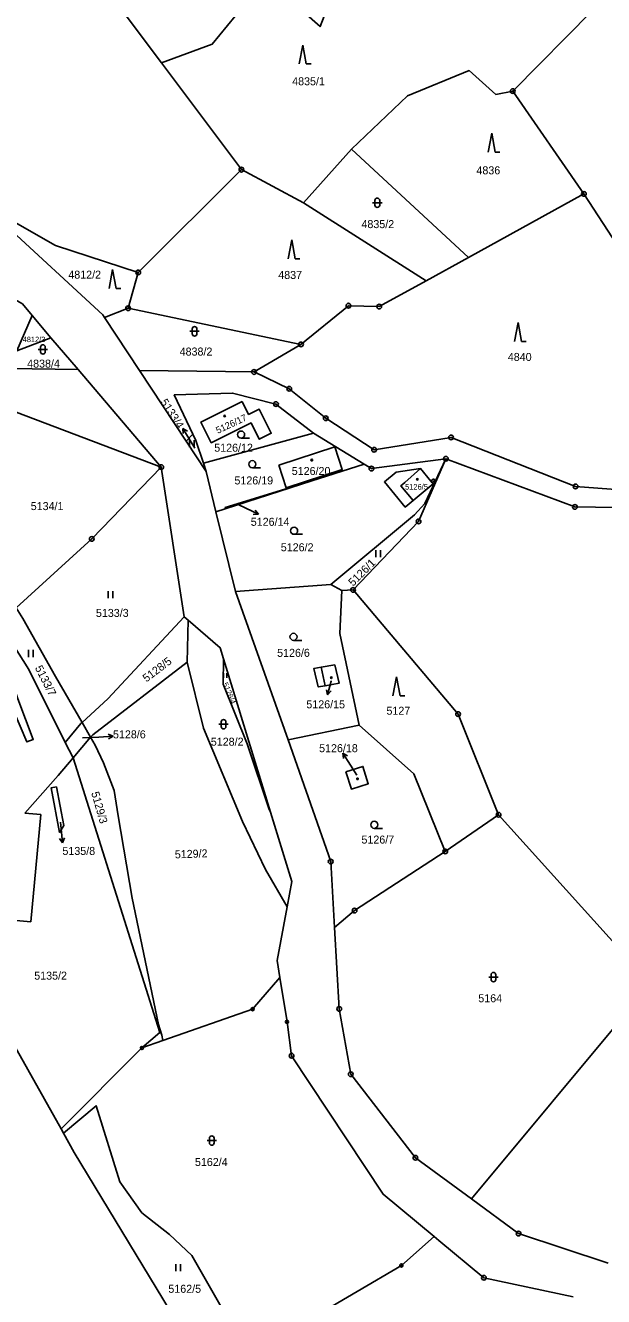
# Model space of a CAD drawing. Extents: x -644096 to -634268, y -1141430 to -1133463.
# Drawn here: x -637753.9 to -637631.1, y -1138654.4 to -1138384.4 of the extents above; entities that cross this region are included whole.
import ezdxf

# ---------------------------------------------------------------- set-up
doc = ezdxf.new("R2010")
doc.units = 0
for name, color, linetype in [('_CIVIL_CONSTRUCTION', 7, 'Continuous'), ('M_Svah_Nasyp', 7, 'Continuous'), ('M_Svah_Zarez', 7, 'Continuous'), ('spodek_zarez', 7, 'Continuous'), ('svrsek_osa_sjezdy', 7, 'Continuous'), ('svrsek_osa_terminal_VRT', 7, 'Continuous'), ('svrsek_osa_VRT', 7, 'Continuous'), ('svrsek_popisy_VRT', 7, 'Continuous'), ('terminal_VRT', 7, 'Continuous')]:
    doc.layers.add(name, color=color, linetype=linetype)

msp = doc.modelspace()

# ---------------------------------------------------------------- linework, layer by layer
at = {"layer": '_CIVIL_CONSTRUCTION'}
for centre, radius in [((-637650.38, -1138398.31), 0.5), ((-637650.38, -1138398.31), 0.0303), ((-637708.03, -1138415.01), 0.5), ((-637708.03, -1138415.01), 0.0303), ((-637635.24, -1138420.16), 0.5), ((-637635.24, -1138420.16), 0.0303), ((-637729.96, -1138436.86), 0.5), ((-637729.96, -1138436.86), 0.0303), ((-637732.12, -1138444.46), 0.5), ((-637685.3, -1138443.91), 0.5), ((-637685.3, -1138443.91), 0.0303), ((-637678.73, -1138444.09), 0.5), ((-637678.73, -1138444.09), 0.0303), ((-637732.12, -1138444.46), 0.0303), ((-637695.37, -1138452.13), 0.5), ((-637695.37, -1138452.13), 0.0303), ((-637705.35, -1138458), 0.5), ((-637705.35, -1138458), 0.0303), ((-637697.86, -1138461.56), 0.5), ((-637697.86, -1138461.56), 0.0303), ((-637700.68, -1138464.81), 0.5), ((-637700.68, -1138464.81), 0.0303), ((-637690.11, -1138467.84), 0.5), ((-637690.11, -1138467.84), 0.0303), ((-637663.48, -1138471.9), 0.5), ((-637663.48, -1138471.9), 0.0303), ((-637679.84, -1138474.53), 0.5), ((-637679.84, -1138474.53), 0.0303), ((-637664.57, -1138476.45), 0.5), ((-637664.57, -1138476.45), 0.0303), ((-637725.06, -1138478.2), 0.5), ((-637725.06, -1138478.2), 0.0303), ((-637680.41, -1138478.52), 0.5), ((-637680.41, -1138478.52), 0.0303), ((-637637.03, -1138482.32), 0.5), ((-637637.03, -1138482.32), 0.0303), ((-637637.16, -1138486.68), 0.5), ((-637637.16, -1138486.68), 0.0303), ((-637670.38, -1138489.75), 0.5), ((-637670.38, -1138489.75), 0.0303), ((-637739.82, -1138493.46), 0.5), ((-637739.82, -1138493.46), 0.0303), ((-637684.3, -1138504.31), 0.5), ((-637684.3, -1138504.31), 0.0303), ((-637661.98, -1138530.69), 0.5), ((-637661.98, -1138530.69), 0.0303), ((-637653.4, -1138552.06), 0.5), ((-637653.4, -1138552.06), 0.0303), ((-637664.71, -1138559.86), 0.5), ((-637664.71, -1138559.86), 0.0303), ((-637689.06, -1138562.02), 0.5), ((-637689.06, -1138562.02), 0.0303), ((-637683.99, -1138572.44), 0.5), ((-637683.99, -1138572.44), 0.0303), ((-637705.64, -1138593.38), 0.335), ((-637705.64, -1138593.38), 0.0203), ((-637687.25, -1138593.32), 0.5), ((-637687.25, -1138593.32), 0.0303), ((-637698.34, -1138596.06), 0.335), ((-637698.34, -1138596.06), 0.0203), ((-637729.15, -1138601.63), 0.335), ((-637729.15, -1138601.63), 0.0203), ((-637697.37, -1138603.26), 0.5), ((-637697.37, -1138603.26), 0.0303), ((-637684.79, -1138607.2), 0.5), ((-637684.79, -1138607.2), 0.0303), ((-637671.05, -1138624.94), 0.5), ((-637671.05, -1138624.94), 0.0303), ((-637649.14, -1138641.07), 0.5), ((-637649.14, -1138641.07), 0.0303), ((-637674.03, -1138647.83), 0.335), ((-637674.03, -1138647.83), 0.0203), ((-637656.5, -1138650.45), 0.5), ((-637656.5, -1138650.45), 0.0303)]:
    msp.add_circle(centre, radius, dxfattribs=at)
at = {"layer": 'M_Svah_Nasyp'}
for p, q in [((-637667.78, -1138481.17), (-637667.48, -1138481.52)), ((-637691.09, -1138520.72), (-637690.21, -1138524.65))]:
    msp.add_line(p, q, dxfattribs=at)
msp.add_lwpolyline([(-637671.51, -1138485.28), (-637674.12, -1138482.18), (-637673.28, -1138481.47), (-637669.97, -1138478.54)], dxfattribs=at)
at = {"layer": 'M_Svah_Zarez'}
for centre in [(-637711.6, -1138467.34), (-637693.08, -1138476.73), (-637670.63, -1138480.81), (-637688.91, -1138522.96), (-637683.36, -1138544.44)]:
    msp.add_circle(centre, 0.175, dxfattribs=at)
at = {"layer": 'spodek_zarez'}
msp.add_circle((-638683.07, -1137056.85), 1378.08, dxfattribs=at)
at = {"layer": 'svrsek_osa_sjezdy'}
for p, q in [((-637694.99, -1138388.53), (-637695.74, -1138392.53)), ((-637694.24, -1138392.53), (-637694.99, -1138388.53)), ((-637694.24, -1138392.53), (-637693.24, -1138392.53)), ((-637654.85, -1138407.26), (-637655.6, -1138411.26)), ((-637654.1, -1138411.26), (-637654.85, -1138407.26)), ((-637654.1, -1138411.26), (-637653.1, -1138411.26)), ((-637680.15, -1138422.04), (-637678.15, -1138422.04)), ((-637679.65, -1138421.54), (-637679.65, -1138422.54)), ((-637678.65, -1138422.54), (-637678.65, -1138421.54)), ((-637697.33, -1138429.94), (-637698.08, -1138433.94)), ((-637696.58, -1138433.94), (-637697.33, -1138429.94)), ((-637696.58, -1138433.94), (-637695.58, -1138433.94)), ((-637735.41, -1138436.24), (-637736.16, -1138440.24)), ((-637734.66, -1138440.24), (-637735.41, -1138436.24)), ((-637734.66, -1138440.24), (-637733.66, -1138440.24)), ((-637718.97, -1138449.36), (-637716.97, -1138449.36)), ((-637718.47, -1138448.86), (-637718.47, -1138449.86)), ((-637717.47, -1138449.86), (-637717.47, -1138448.86)), ((-637649.24, -1138447.51), (-637649.99, -1138451.51)), ((-637648.49, -1138451.51), (-637649.24, -1138447.51)), ((-637648.49, -1138451.51), (-637647.49, -1138451.51)), ((-637751.2, -1138453.2), (-637749.2, -1138453.2)), ((-637750.7, -1138452.7), (-637750.7, -1138453.7)), ((-637749.7, -1138453.7), (-637749.7, -1138452.7)), ((-637719.09, -1138473.95), (-637719.09, -1138472.45)), ((-637718.09, -1138473.95), (-637718.09, -1138472.45)), ((-637708.09, -1138472.04), (-637706.34, -1138472.04)), ((-637705.7, -1138478.34), (-637703.95, -1138478.34)), ((-637696.83, -1138492.49), (-637695.08, -1138492.49)), ((-637679.49, -1138497.37), (-637679.49, -1138495.87)), ((-637678.49, -1138497.37), (-637678.49, -1138495.87)), ((-637736.36, -1138506.09), (-637736.36, -1138504.59)), ((-637735.36, -1138506.09), (-637735.36, -1138504.59)), ((-637753.25, -1138518.56), (-637753.25, -1138517.06)), ((-637752.25, -1138518.56), (-637752.25, -1138517.06)), ((-637696.96, -1138515.02), (-637695.21, -1138515.02)), ((-637711.81, -1138523), (-637711.81, -1138522)), ((-637711.14, -1138523), (-637711.14, -1138522)), ((-637675.07, -1138522.79), (-637675.82, -1138526.79)), ((-637674.32, -1138526.79), (-637675.07, -1138522.79)), ((-637674.32, -1138526.79), (-637673.32, -1138526.79)), ((-637712.81, -1138532.84), (-637710.81, -1138532.84)), ((-637712.31, -1138532.34), (-637712.31, -1138533.34)), ((-637711.31, -1138533.34), (-637711.31, -1138532.34)), ((-637679.8, -1138554.96), (-637678.05, -1138554.96)), ((-637655.48, -1138586.56), (-637653.48, -1138586.56)), ((-637654.98, -1138586.06), (-637654.98, -1138587.06)), ((-637653.98, -1138587.06), (-637653.98, -1138586.06)), ((-637715.33, -1138621.3), (-637713.33, -1138621.3)), ((-637714.83, -1138620.8), (-637714.83, -1138621.8)), ((-637713.83, -1138621.8), (-637713.83, -1138620.8)), ((-637721.94, -1138649.03), (-637721.94, -1138647.53)), ((-637720.94, -1138649.03), (-637720.94, -1138647.53))]:
    msp.add_line(p, q, dxfattribs=at)
for centre in [(-637708.09, -1138471.29), (-637705.7, -1138477.59), (-637696.83, -1138491.74), (-637696.96, -1138514.27), (-637679.8, -1138554.21)]:
    msp.add_circle(centre, 0.75, dxfattribs=at)
for centre, start, end in [((-637679.15, -1138421.54), 0, 180), ((-637679.15, -1138422.54), 180, 359.9879), ((-637717.97, -1138448.86), 0, 180), ((-637750.2, -1138452.7), 0, 180), ((-637717.97, -1138449.86), 180, 359.9879), ((-637750.2, -1138453.7), 180, 359.9879), ((-637711.81, -1138532.34), 0, 180), ((-637711.81, -1138533.34), 180, 359.9879), ((-637654.48, -1138586.06), 0, 180), ((-637654.48, -1138587.06), 180, 359.9879), ((-637714.33, -1138620.8), 0, 180), ((-637714.33, -1138621.8), 180, 359.9879)]:
    msp.add_arc(centre, 0.5, start, end, dxfattribs=at)
at = {"layer": 'svrsek_osa_terminal_VRT'}
msp.add_arc((-642050.26, -1145189.6), 8802.25, 41.413152, 75.317049, dxfattribs=at)
at = {"layer": 'svrsek_popisy_VRT'}
for p, q in [((-637718.91, -1138472.56), (-637720.46, -1138469.99)), ((-637720.46, -1138469.99), (-637719.51, -1138470.59)), ((-637720.46, -1138469.99), (-637720.37, -1138471.1)), ((-637717.94, -1138474.2), (-637718.91, -1138472.56)), ((-637708.71, -1138486.15), (-637707.09, -1138486.92)), ((-637707.09, -1138486.92), (-637704.39, -1138488.24)), ((-637704.39, -1138488.24), (-637705.07, -1138487.35)), ((-637704.39, -1138488.24), (-637705.51, -1138488.25)), ((-637688.94, -1138523.7), (-637689.72, -1138526.6)), ((-637688.92, -1138523.62), (-637688.94, -1138523.7)), ((-637689.72, -1138526.6), (-637689.94, -1138525.5)), ((-637689.72, -1138526.6), (-637688.97, -1138525.76)), ((-637741.77, -1138535.71), (-637738.31, -1138535.56)), ((-637738.31, -1138535.56), (-637735.31, -1138535.4)), ((-637735.31, -1138535.4), (-637736.34, -1138534.96)), ((-637735.31, -1138535.4), (-637736.29, -1138535.96)), ((-637684.87, -1138541.52), (-637686.46, -1138538.98)), ((-637686.46, -1138538.98), (-637685.51, -1138539.56)), ((-637686.46, -1138538.98), (-637686.35, -1138540.09)), ((-637683.51, -1138543.67), (-637684.87, -1138541.52)), ((-637746.44, -1138553.67), (-637746.32, -1138555.06)), ((-637746.06, -1138558.05), (-637746.65, -1138557.1)), ((-637746.32, -1138555.06), (-637746.06, -1138558.05)), ((-637746.06, -1138558.05), (-637745.65, -1138557.01))]:
    msp.add_line(p, q, dxfattribs=at)
at = {"layer": 'terminal_VRT'}
for p, q in [((-637708.03, -1138415.01), (-637725.03, -1138392.31)), ((-637635.24, -1138420.16), (-637650.38, -1138398.31)), ((-637694.85, -1138422.09), (-637684.63, -1138410.69)), ((-637659.8, -1138433.67), (-637684.63, -1138410.69)), ((-637729.96, -1138436.86), (-637708.03, -1138415.01)), ((-637708.03, -1138415.01), (-637694.85, -1138422.09)), ((-637694.85, -1138422.09), (-637668.8, -1138438.63)), ((-637659.8, -1138433.67), (-637635.24, -1138420.16)), ((-637625.08, -1138435.83), (-637635.24, -1138420.16)), ((-637668.8, -1138438.63), (-637659.8, -1138433.67)), ((-637732.12, -1138444.46), (-637729.96, -1138436.86)), ((-637755.73, -1138453.49), (-637752.49, -1138446.01)), ((-637748.52, -1138450.73), (-637752.49, -1138446.01)), ((-637737.15, -1138446.39), (-637732.12, -1138444.46)), ((-637737.15, -1138446.39), (-637729.71, -1138457.66)), ((-637732.12, -1138444.46), (-637695.37, -1138452.13)), ((-637755.73, -1138453.49), (-637748.52, -1138450.73)), ((-637748.52, -1138450.73), (-637742.7, -1138457.48)), ((-637705.35, -1138458), (-637695.37, -1138452.13)), ((-637742.7, -1138457.48), (-637757.37, -1138457.28)), ((-637725.06, -1138478.2), (-637742.7, -1138457.48)), ((-637705.35, -1138458), (-637729.71, -1138457.66)), ((-637729.71, -1138457.66), (-637719.77, -1138472.72)), ((-637716.11, -1138477.39), (-637692.7, -1138470.97)), ((-637692.7, -1138470.97), (-637681.95, -1138477.57)), ((-637719.77, -1138472.72), (-637718.32, -1138471.22)), ((-637719.77, -1138472.72), (-637715.55, -1138479.12)), ((-637720.19, -1138510), (-637725.06, -1138478.2)), ((-637715.55, -1138479.12), (-637716.11, -1138477.39)), ((-637713.44, -1138487.73), (-637715.55, -1138479.12)), ((-637681.95, -1138477.57), (-637693.03, -1138481.14)), ((-637693.03, -1138481.14), (-637711.45, -1138487.08)), ((-637711.45, -1138487.08), (-637713.44, -1138487.73)), ((-637713.44, -1138487.73), (-637709.31, -1138504.63)), ((-637709.31, -1138504.63), (-637689.03, -1138503.13)), ((-637689.03, -1138503.13), (-637686.7, -1138504.44)), ((-637709.31, -1138504.63), (-637698.11, -1138536.14)), ((-637686.7, -1138504.44), (-637684.3, -1138504.31)), ((-637719.31, -1138510.76), (-637720.19, -1138510)), ((-637719.31, -1138510.76), (-637719.56, -1138519.65)), ((-637701.84, -1138551.52), (-637711.82, -1138518.94)), ((-637741.88, -1138532.46), (-637740.08, -1138535.59)), ((-637698.11, -1138536.14), (-637683.01, -1138533.02)), ((-637740.08, -1138535.59), (-637743.81, -1138539.97)), ((-637743.81, -1138539.97), (-637745.46, -1138536.69)), ((-637664.71, -1138559.86), (-637653.4, -1138552.06)), ((-637653.4, -1138552.06), (-637627.29, -1138581.07)), ((-637659.15, -1138633.7), (-637618.09, -1138584.3)), ((-637724.7, -1138600.07), (-637729.15, -1138601.63)), ((-637746.35, -1138618.83), (-637729.15, -1138601.63)), ((-637746.35, -1138618.83), (-637745.85, -1138619.71))]:
    msp.add_line(p, q, dxfattribs=at)
for points in [[(-637725.03, -1138392.31), (-637739.75, -1138372.65), (-637739.04, -1138362.3), (-637731.13, -1138356.26), (-637734.07, -1138326.69)], [(-637725.03, -1138392.31), (-637714.23, -1138388.37), (-637702.85, -1138374.38), (-637691.31, -1138384.62), (-637679.21, -1138353.28), (-637697.12, -1138330.07)], [(-637650.38, -1138398.31), (-637633.41, -1138381.21), (-637632.07, -1138379.89)], [(-637729.96, -1138436.86), (-637747.51, -1138431.11), (-637774.5, -1138415.75), (-637807.7, -1138397.61), (-637819.17, -1138393.55)], [(-637684.63, -1138410.69), (-637672.75, -1138399.33), (-637659.63, -1138393.96), (-637654, -1138399.01), (-637650.38, -1138398.31)], [(-637820.84, -1138396.11), (-637789.97, -1138410.45), (-637758.5, -1138426.43), (-637737.5, -1138445.86), (-637737.15, -1138446.39)], [(-637752.49, -1138446.01), (-637754.57, -1138443.54), (-637794.12, -1138421.13), (-637825.83, -1138406.72)], [(-637695.37, -1138452.13), (-637685.3, -1138443.91), (-637678.73, -1138444.09), (-637668.8, -1138438.63)], [(-637786.05, -1138459.97), (-637770.36, -1138461.08), (-637725.06, -1138478.2)], [(-637617.15, -1138483.79), (-637637.03, -1138482.32), (-637663.48, -1138471.9), (-637679.84, -1138474.53), (-637690.11, -1138467.84), (-637697.86, -1138461.56), (-637705.35, -1138458)], [(-637718.32, -1138471.22), (-637722.28, -1138462.88), (-637709.89, -1138462.49), (-637700.68, -1138464.81), (-637692.7, -1138470.97)], [(-637707.87, -1138464.25), (-637706.49, -1138467.02), (-637704.25, -1138465.91), (-637701.69, -1138471), (-637704.24, -1138472.28), (-637705.96, -1138468.83), (-637714.43, -1138473.04), (-637716.62, -1138468.64), (-637707.87, -1138464.25)], [(-637716.11, -1138477.39), (-637717.69, -1138472.56), (-637718.32, -1138471.22)], [(-637700.08, -1138477.77), (-637688.15, -1138473.92), (-637686.6, -1138478.73), (-637698.54, -1138482.59), (-637700.08, -1138477.77)], [(-637664.57, -1138476.45), (-637669.02, -1138485.95), (-637671.25, -1138488.36), (-637689.03, -1138503.13)], [(-637664.57, -1138476.45), (-637670.38, -1138489.75), (-637684.3, -1138504.31)], [(-637681.95, -1138477.57), (-637680.41, -1138478.52), (-637664.57, -1138476.45)], [(-637664.57, -1138476.45), (-637637.16, -1138486.68), (-637615.3, -1138486.99), (-637595.84, -1138488.82), (-637577.74, -1138480.26)], [(-637725.06, -1138478.2), (-637739.82, -1138493.46), (-637755.87, -1138508.1)], [(-637667.78, -1138481.17), (-637667.24, -1138480.73), (-637666.95, -1138481.08), (-637667.48, -1138481.52), (-637667.3, -1138481.74), (-637671.51, -1138485.28), (-637673.23, -1138486.72), (-637677.65, -1138481.37), (-637675.14, -1138479.25), (-637669.97, -1138478.54), (-637667.78, -1138481.17)], [(-637693.03, -1138481.14), (-637711.45, -1138486.81), (-637711.45, -1138487.08)], [(-637683.01, -1138533.02), (-637687.15, -1138513.54), (-637686.7, -1138504.44)], [(-637684.3, -1138504.31), (-637661.98, -1138530.69), (-637653.4, -1138552.06)], [(-637755.87, -1138508.1), (-637754.5, -1138510.41), (-637747.5, -1138522.68), (-637741.88, -1138532.46)], [(-637745.46, -1138536.69), (-637753.23, -1138521.2), (-637758.53, -1138512.81), (-637759.45, -1138511.36)], [(-637720.19, -1138510), (-637736.42, -1138527.42), (-637741.88, -1138532.46)], [(-637711.82, -1138518.94), (-637712.54, -1138516.58), (-637719.31, -1138510.76)], [(-637761.99, -1138513.68), (-637759.8, -1138516.57), (-637757.75, -1138520.65), (-637755.53, -1138527.47), (-637752.27, -1138536.08), (-637753.64, -1138536.59), (-637760.02, -1138521.77), (-637763.37, -1138515.42), (-637763.6, -1138515.14)], [(-637740.08, -1138535.59), (-637739.63, -1138535.06), (-637719.56, -1138519.65)], [(-637719.56, -1138519.65), (-637716.06, -1138533.65), (-637707.77, -1138553.48), (-637702.92, -1138563.67), (-637698.3, -1138571.62)], [(-637711.82, -1138518.94), (-637711.89, -1138524.31), (-637706.83, -1138537.03), (-637702.12, -1138550.96), (-637701.84, -1138551.52)], [(-637691.09, -1138520.72), (-637688.2, -1138520.24), (-637687.26, -1138524.15), (-637690.21, -1138524.65), (-637691.71, -1138524.91), (-637692.62, -1138520.99), (-637691.09, -1138520.72)], [(-637745.46, -1138536.69), (-637742.13, -1138532.69), (-637741.88, -1138532.46)], [(-637664.71, -1138559.86), (-637671.42, -1138543.37), (-637683.01, -1138533.02)], [(-637740.08, -1138535.59), (-637739.1, -1138537.3), (-637737.36, -1138541.02), (-637735.08, -1138546.94), (-637734.19, -1138552.27), (-637731.21, -1138569.76), (-637725.64, -1138596.67), (-637724.93, -1138598.92), (-637724.7, -1138600.07)], [(-637698.11, -1138536.14), (-637689.06, -1138562.02), (-637688.25, -1138576)], [(-637743.81, -1138539.97), (-637746.99, -1138543.71), (-637754.02, -1138551.71)], [(-637729.15, -1138601.63), (-637725.38, -1138598.35), (-637743.81, -1138539.97)], [(-637685.84, -1138542.94), (-637682.22, -1138541.79), (-637681.06, -1138545.48), (-637684.66, -1138546.61), (-637685.84, -1138542.94)], [(-637747.3, -1138546.17), (-637745.79, -1138554.39), (-637746.68, -1138555.81), (-637748.48, -1138546.37), (-637747.3, -1138546.17)], [(-637770.58, -1138573.17), (-637752.78, -1138574.82), (-637750.67, -1138552.02), (-637754.02, -1138551.71)], [(-637698.3, -1138571.62), (-637697.32, -1138566.28), (-637701.84, -1138551.52)], [(-637688.25, -1138576), (-637683.99, -1138572.44), (-637664.71, -1138559.86)], [(-637770.58, -1138573.17), (-637763.48, -1138588.39), (-637746.35, -1138618.83)], [(-637699.83, -1138586.66), (-637700.41, -1138583.03), (-637698.3, -1138571.62)], [(-637688.25, -1138576), (-637687.25, -1138593.32), (-637684.79, -1138607.2), (-637671.05, -1138624.94), (-637659.15, -1138633.7)], [(-637724.7, -1138600.07), (-637705.64, -1138593.38), (-637699.83, -1138586.66)], [(-637667.05, -1138641.7), (-637677.89, -1138632.71), (-637697.37, -1138603.26), (-637698.34, -1138596.06), (-637699.83, -1138586.66)], [(-637745.85, -1138619.71), (-637738.91, -1138613.9), (-637733.85, -1138630.06), (-637729.2, -1138636.63), (-637723.34, -1138641.29), (-637718.54, -1138645.74), (-637710.88, -1138659.11), (-637702.25, -1138664.39)], [(-637745.85, -1138619.71), (-637743.55, -1138623.81), (-637712.96, -1138674.36)], [(-637659.15, -1138633.7), (-637649.14, -1138641.07), (-637630.08, -1138647.35)], [(-637702.25, -1138664.39), (-637674.03, -1138647.83), (-637667.05, -1138641.7)], [(-637637.52, -1138654.5), (-637656.5, -1138650.45), (-637666.06, -1138642.52), (-637667.05, -1138641.7)]]:
    msp.add_lwpolyline(points, dxfattribs=at)

# ---------------------------------------------------------------- texts
at = {"layer": 'svrsek_osa_VRT'}
for s, height, p in [('4835/1', 1.7, (-637697.24, -1138397.08)), ('4836', 1.7, (-637658.09, -1138416)), ('4835/2', 1.7, (-637682.52, -1138427.43)), ('4812/2', 1.7, (-637744.81, -1138438.17)), ('4837', 1.7, (-637700.2, -1138438.23)), ('4812/3', 1.14, (-637754.5, -1138451.65)), ('4838/2', 1.7, (-637721.15, -1138454.51)), ('4840', 1.7, (-637651.42, -1138455.65)), ('4838/4', 1.7, (-637753.55, -1138457.07)), ('5126/12', 1.7, (-637713.8, -1138474.94)), ('5126/20', 1.7, (-637697.33, -1138479.88)), ('5126/19', 1.7, (-637709.51, -1138481.89)), ('5126/5', 1.19, (-637673.26, -1138482.98)), ('5134/1', 1.7, (-637752.79, -1138487.34)), ('5126/14', 1.7, (-637706.04, -1138490.68)), ('5126/2', 1.7, (-637699.66, -1138496.09)), ('5133/3', 1.7, (-637738.94, -1138510.04)), ('5126/6', 1.7, (-637700.44, -1138518.52)), ('5126/15', 1.7, (-637694.23, -1138529.46)), ('5127', 1.7, (-637677.21, -1138530.82)), ('5128/6', 1.7, (-637735.31, -1138535.84)), ('5128/2', 1.7, (-637714.53, -1138537.4)), ('5126/18', 1.7, (-637691.52, -1138538.78)), ('5126/7', 1.7, (-637682.52, -1138558.2)), ('5135/8', 1.7, (-637746.06, -1138560.61)), ('5135/2', 1.7, (-637752.05, -1138587.11)), ('5164', 1.7, (-637657.69, -1138591.91)), ('5162/4', 1.7, (-637717.9, -1138626.7)), ('5162/5', 1.7, (-637723.55, -1138653.64))]:
    msp.add_text(s, height=height, dxfattribs=at).set_placement(p)
for s, height, rotation, p in [('5133/4', 1.7, 303, (-637725.33, -1138464.39)), ('5126/17', 1.445, 25, (-637713.05, -1138471.16)), ('5126/1', 1.7, 45, (-637684.29, -1138503.64)), ('5128/5', 1.7, 37, (-637728.21, -1138523.98)), ('5133/7', 1.7, 297, (-637751.95, -1138520.86)), ('5126/4', 1.14, 292, (-637712.03, -1138524.23)), ('5129/3', 1.7, 286, (-637739.96, -1138547.42)), ('5129/2', 1.7, 2, (-637722.15, -1138561.35))]:
    msp.add_text(s, height=height, rotation=rotation, dxfattribs=at).set_placement(p)

doc.saveas('drawing.dxf')
